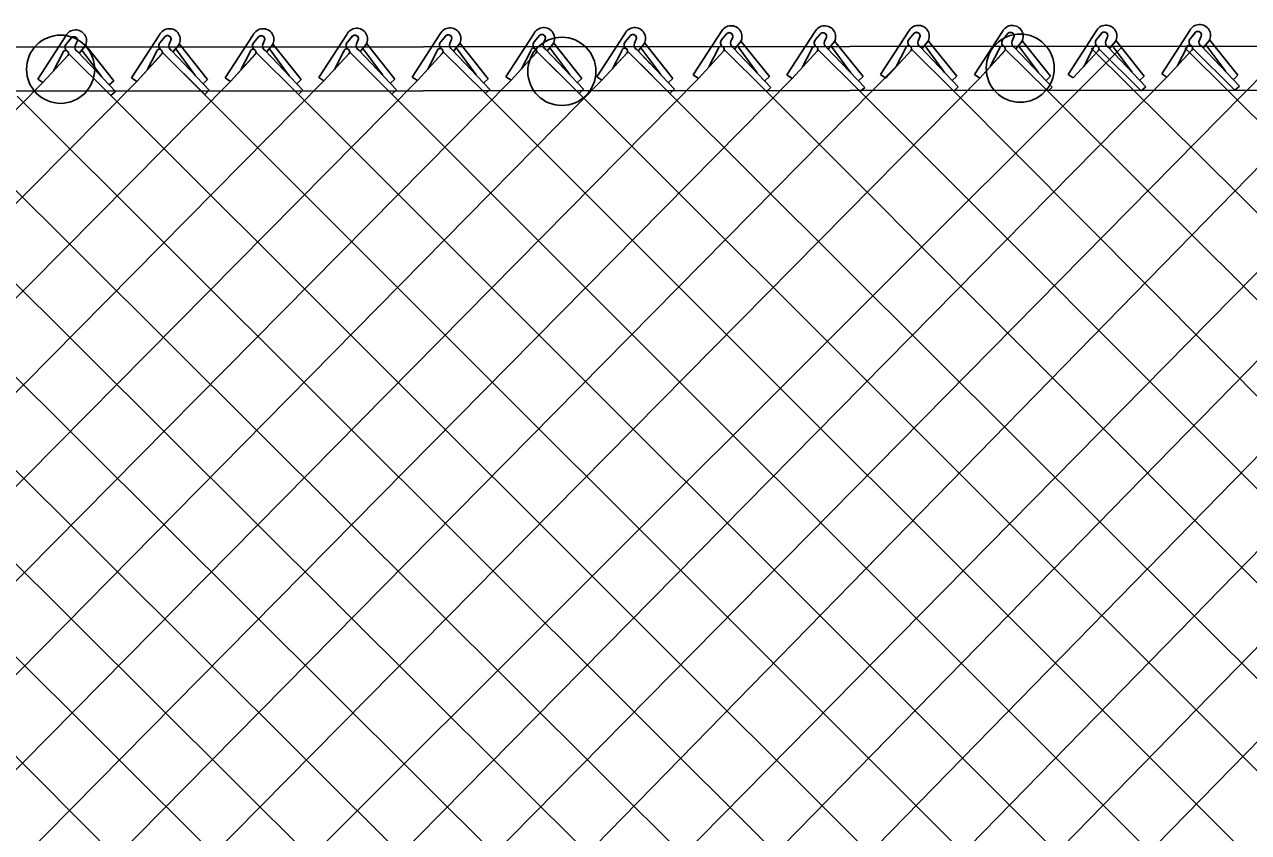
# Model space of a CAD drawing. Extents: x 0 to 1270, y 0 to 830.
# Drawn here: x 867.2 to 919.9, y 403.9 to 438.6 of the extents above; entities that cross this region are included whole.
import ezdxf

# ---------------------------------------------------------------- set-up
doc = ezdxf.new("R2010")
doc.units = 0
doc.layers.add('sb_Chainlink Fence', color=7, linetype='Continuous')
doc.layers.add('sb_Existing Structural Steel', color=7, linetype='Continuous')

msp = doc.modelspace()

# ---------------------------------------------------------------- linework, layer by layer
at = {"layer": 'sb_Chainlink Fence'}
for p, q in [((869.007, 438.123), (867.798, 436.272)), ((869.032, 437.789), (869.253, 438.053)), ((869.233, 438.032), (869.032, 437.789)), ((873.038, 438.174), (871.829, 436.323)), ((873.063, 437.839), (873.284, 438.104)), ((873.264, 438.082), (873.063, 437.839)), ((873.526, 437.941), (873.445, 437.763)), ((873.445, 437.77), (873.525, 437.937)), ((877.066, 438.172), (875.857, 436.321)), ((877.091, 437.838), (877.313, 438.103)), ((877.292, 438.081), (877.091, 437.838)), ((877.554, 437.939), (877.473, 437.762)), ((877.473, 437.768), (877.554, 437.935)), ((881.092, 438.19), (879.884, 436.339)), ((881.118, 437.856), (881.339, 438.121)), ((881.319, 438.099), (881.118, 437.856)), ((881.58, 437.957), (881.5, 437.78)), ((881.5, 437.786), (881.58, 437.953)), ((885.107, 438.208), (883.898, 436.358)), ((885.132, 437.874), (885.354, 438.139)), ((885.333, 438.117), (885.132, 437.874)), ((885.595, 437.976), (885.514, 437.798)), ((885.514, 437.804), (885.595, 437.972)), ((889.134, 438.219), (887.925, 436.368)), ((889.159, 437.885), (889.38, 438.149)), ((889.36, 438.128), (889.159, 437.885)), ((889.622, 437.986), (889.541, 437.809)), ((889.541, 437.815), (889.622, 437.982)), ((893.046, 438.219), (891.837, 436.368)), ((893.071, 437.885), (893.292, 438.149)), ((893.272, 438.128), (893.071, 437.885)), ((893.534, 437.986), (893.453, 437.809)), ((893.453, 437.815), (893.534, 437.982)), ((897.192, 438.299), (895.983, 436.448)), ((897.217, 437.965), (897.438, 438.229)), ((897.418, 438.207), (897.217, 437.965)), ((897.68, 438.066), (897.599, 437.888)), ((897.599, 437.895), (897.68, 438.062)), ((898.038, 437.9), (898.053, 437.937)), ((901.22, 438.297), (900.011, 436.447)), ((901.246, 437.963), (901.467, 438.228)), ((901.446, 438.206), (901.246, 437.963)), ((901.708, 438.065), (901.627, 437.887)), ((901.628, 437.893), (901.708, 438.061)), ((902.067, 437.899), (902.082, 437.935)), ((905.246, 438.315), (904.038, 436.465)), ((905.272, 437.981), (905.493, 438.246)), ((905.473, 438.224), (905.272, 437.981)), ((905.735, 438.083), (905.654, 437.905)), ((905.654, 437.911), (905.734, 438.079)), ((906.075, 437.883), (906.093, 437.917)), ((906.093, 437.917), (906.108, 437.953)), ((909.286, 438.312), (908.077, 436.462)), ((909.311, 437.978), (909.532, 438.243)), ((909.512, 438.221), (909.311, 437.978)), ((909.774, 438.08), (909.693, 437.902)), ((909.693, 437.908), (909.774, 438.076)), ((910.114, 437.88), (910.132, 437.914)), ((910.132, 437.914), (910.147, 437.951)), ((913.312, 438.323), (912.104, 436.472)), ((913.338, 437.989), (913.559, 438.254)), ((913.539, 438.232), (913.338, 437.989)), ((913.8, 438.09), (913.72, 437.913)), ((913.72, 437.919), (913.8, 438.086)), ((914.141, 437.891), (914.159, 437.925)), ((914.159, 437.925), (914.174, 437.961)), ((915.379, 436.401), (914.165, 437.912)), ((917.339, 438.352), (916.131, 436.502)), ((917.365, 438.018), (917.586, 438.283)), ((917.566, 438.261), (917.365, 438.018)), ((917.827, 438.12), (917.747, 437.942)), ((917.747, 437.948), (917.827, 438.116)), ((917.922, 437.625), (918.168, 437.92)), ((917.925, 437.63), (918.169, 437.921)), ((918.168, 437.92), (918.186, 437.954)), ((918.186, 437.954), (918.201, 437.99)), ((919.406, 436.431), (918.192, 437.942)), ((836.532, 437.583), (892.288, 381.648)), ((840.607, 437.539), (896.164, 382.299)), ((844.66, 437.516), (900.191, 382.291)), ((848.65, 437.556), (904.222, 382.261)), ((852.704, 437.533), (908.25, 382.284)), ((856.741, 437.527), (912.277, 382.287)), ((860.842, 437.456), (916.291, 382.289)), ((865.54, 388.877), (914.406, 437.633)), ((868.872, 437.394), (868.47, 436.617)), ((869.495, 437.89), (869.414, 437.713)), ((869.414, 437.719), (869.494, 437.886)), ((869.521, 437.443), (871.143, 435.739)), ((869.589, 437.396), (869.835, 437.69)), ((869.592, 437.401), (869.836, 437.691)), ((870.553, 436.365), (869.698, 437.515)), ((869.835, 437.69), (869.853, 437.725)), ((869.853, 437.725), (869.868, 437.761)), ((871.073, 436.201), (869.859, 437.712)), ((872.903, 437.445), (872.501, 436.667)), ((873.154, 437.421), (874.977, 435.609)), ((873.552, 437.494), (875.174, 435.789)), ((873.62, 437.447), (873.866, 437.741)), ((873.623, 437.451), (873.867, 437.742)), ((874.584, 436.415), (873.729, 437.566)), ((873.866, 437.741), (873.884, 437.775)), ((873.884, 437.775), (873.899, 437.812)), ((875.104, 436.252), (873.89, 437.763)), ((876.931, 437.444), (876.529, 436.666)), ((877.182, 437.419), (879.005, 435.607)), ((877.58, 437.493), (879.202, 435.788)), ((877.648, 437.445), (877.894, 437.74)), ((877.652, 437.45), (877.896, 437.741)), ((878.612, 436.414), (877.758, 437.564)), ((877.894, 437.74), (877.912, 437.774)), ((877.912, 437.774), (877.928, 437.81)), ((879.132, 436.25), (877.918, 437.761)), ((880.957, 437.462), (880.556, 436.684)), ((881.208, 437.437), (883.031, 435.625)), ((881.607, 437.511), (883.228, 435.806)), ((881.675, 437.463), (881.921, 437.758)), ((881.678, 437.468), (881.922, 437.759)), ((882.638, 436.432), (881.784, 437.582)), ((881.921, 437.758), (881.939, 437.792)), ((881.939, 437.792), (881.954, 437.828)), ((883.159, 436.268), (881.945, 437.779)), ((884.972, 437.48), (884.57, 436.702)), ((885.223, 437.455), (887.046, 435.644)), ((885.621, 437.529), (887.243, 435.824)), ((885.689, 437.481), (885.935, 437.776)), ((885.692, 437.486), (885.937, 437.777)), ((886.653, 436.45), (885.799, 437.6)), ((885.935, 437.776), (885.953, 437.81)), ((885.953, 437.81), (885.969, 437.846)), ((887.173, 436.287), (885.959, 437.798)), ((888.149, 436.217), (889.228, 437.391)), ((888.149, 436.217), (889.221, 437.384)), ((888.999, 437.49), (888.597, 436.713)), ((889.25, 437.466), (890.32, 436.402)), ((889.25, 437.466), (891.073, 435.654)), ((889.648, 437.539), (890.227, 436.931)), ((889.648, 437.539), (891.27, 435.835)), ((889.716, 437.492), (889.962, 437.786)), ((889.719, 437.497), (889.963, 437.787)), ((890.293, 436.981), (889.825, 437.611)), ((890.68, 436.461), (889.825, 437.611)), ((889.962, 437.786), (889.98, 437.821)), ((889.98, 437.821), (889.995, 437.857)), ((890.356, 437.347), (889.986, 437.808)), ((891.2, 436.297), (889.986, 437.808)), ((892.061, 436.217), (893.14, 437.391)), ((892.061, 436.217), (893.133, 437.384)), ((892.911, 437.49), (892.509, 436.713)), ((893.162, 437.466), (894.232, 436.402)), ((893.162, 437.466), (894.985, 435.654)), ((893.56, 437.539), (894.139, 436.931)), ((893.56, 437.539), (895.182, 435.835)), ((893.628, 437.492), (893.874, 437.786)), ((893.631, 437.497), (893.875, 437.787)), ((894.206, 436.981), (893.737, 437.611)), ((894.592, 436.461), (893.737, 437.611)), ((893.874, 437.786), (893.892, 437.821)), ((893.892, 437.821), (893.907, 437.857)), ((894.269, 437.347), (893.898, 437.808)), ((895.112, 436.297), (893.898, 437.808)), ((896.207, 436.297), (897.286, 437.471)), ((896.207, 436.297), (897.279, 437.464)), ((897.057, 437.57), (896.655, 436.792)), ((897.308, 437.546), (899.131, 435.734)), ((897.706, 437.619), (899.328, 435.914)), ((897.774, 437.572), (898.02, 437.866)), ((897.777, 437.576), (898.021, 437.867)), ((898.738, 436.54), (897.883, 437.691)), ((898.02, 437.866), (898.038, 437.9)), ((899.258, 436.377), (898.044, 437.888)), ((900.235, 436.295), (901.314, 437.47)), ((900.235, 436.295), (901.307, 437.463)), ((901.085, 437.569), (900.683, 436.791)), ((901.336, 437.545), (903.159, 435.733)), ((901.735, 437.618), (903.356, 435.913)), ((901.802, 437.57), (902.048, 437.865)), ((901.806, 437.575), (902.05, 437.866)), ((902.766, 436.539), (901.912, 437.689)), ((902.048, 437.865), (902.067, 437.899)), ((903.287, 436.376), (902.072, 437.887)), ((904.262, 436.313), (905.34, 437.488)), ((904.262, 436.313), (905.334, 437.481)), ((905.112, 437.587), (904.71, 436.809)), ((905.362, 437.563), (907.186, 435.751)), ((905.761, 437.636), (907.383, 435.931)), ((905.829, 437.588), (906.075, 437.883)), ((905.832, 437.593), (906.076, 437.884)), ((906.793, 436.557), (905.938, 437.708)), ((907.313, 436.394), (906.099, 437.905)), ((908.301, 436.31), (909.38, 437.485)), ((908.301, 436.31), (909.373, 437.478)), ((909.151, 437.584), (908.749, 436.806)), ((909.402, 437.56), (911.225, 435.748)), ((909.8, 437.633), (911.422, 435.928)), ((909.868, 437.586), (910.114, 437.88)), ((909.871, 437.59), (910.115, 437.881)), ((910.832, 436.554), (909.977, 437.705)), ((911.352, 436.391), (910.138, 437.902)), ((912.327, 436.321), (913.406, 437.495)), ((912.327, 436.321), (913.399, 437.489)), ((913.177, 437.595), (912.776, 436.817)), ((913.101, 437.594), (968.866, 382.348)), ((913.428, 437.57), (915.251, 435.758)), ((913.827, 437.644), (915.448, 435.939)), ((913.895, 437.596), (914.141, 437.891)), ((913.898, 437.601), (914.142, 437.892)), ((914.858, 436.565), (914.004, 437.715)), ((916.354, 436.35), (917.433, 437.525)), ((916.354, 436.35), (917.426, 437.518)), ((917.204, 437.624), (916.803, 436.846)), ((917.12, 437.605), (972.898, 382.319)), ((917.455, 437.6), (919.278, 435.788)), ((917.854, 437.673), (919.475, 435.968)), ((918.886, 436.594), (918.031, 437.744)), ((850.828, 382.233), (904.801, 436.901)), ((868.022, 436.121), (869.1, 437.295)), ((868.022, 436.121), (869.094, 437.288)), ((869.123, 437.37), (870.946, 435.558)), ((872.053, 436.172), (873.131, 437.346)), ((872.053, 436.172), (873.125, 437.339)), ((876.081, 436.17), (877.16, 437.344)), ((876.081, 436.17), (877.153, 437.338)), ((880.107, 436.188), (881.186, 437.362)), ((880.107, 436.188), (881.179, 437.356)), ((884.122, 436.206), (885.201, 437.381)), ((884.122, 436.206), (885.194, 437.374)), ((866.942, 382.227), (920.625, 436.62)), ((867.562, 386.914), (916.354, 436.35)), ((871.171, 382.269), (924.083, 436.377)), ((874.065, 436.515), (928.376, 382.261)), ((879.224, 382.271), (932.156, 436.339)), ((879.884, 436.339), (880.107, 436.188)), ((883.256, 382.241), (936.183, 436.368)), ((883.898, 436.358), (884.122, 436.206)), ((887.284, 382.263), (940.214, 436.419)), ((887.925, 436.368), (888.149, 436.217)), ((891.31, 382.266), (944.243, 436.417)), ((891.837, 436.368), (892.061, 436.217)), ((895.209, 382.226), (948.269, 436.435)), ((895.983, 436.448), (896.207, 436.297)), ((899.258, 436.377), (899.061, 436.197)), ((900.011, 436.447), (900.235, 436.295)), ((903.287, 436.376), (903.09, 436.195)), ((904.038, 436.465), (904.262, 436.313)), ((907.313, 436.394), (907.116, 436.213)), ((908.077, 436.462), (908.301, 436.31)), ((911.352, 436.391), (911.155, 436.21)), ((912.104, 436.472), (912.327, 436.321)), ((915.379, 436.401), (915.182, 436.221)), ((916.131, 436.502), (916.354, 436.35)), ((919.406, 436.431), (919.209, 436.25)), ((814.58, 382.184), (868.022, 436.121)), ((818.608, 382.206), (872.053, 436.172)), ((822.635, 382.209), (876.081, 436.17)), ((826.649, 382.212), (880.107, 436.188)), ((830.676, 382.222), (884.122, 436.206)), ((834.703, 382.213), (888.149, 436.217)), ((838.734, 382.184), (892.061, 436.217)), ((842.763, 382.206), (896.207, 436.297)), ((846.789, 382.209), (900.235, 436.295)), ((854.855, 382.243), (908.301, 436.31)), ((867.798, 436.272), (868.022, 436.121)), ((871.073, 436.201), (870.876, 436.021)), ((871.829, 436.323), (872.053, 436.172)), ((875.104, 436.252), (874.907, 436.072)), ((875.857, 436.321), (876.081, 436.17)), ((879.132, 436.25), (878.935, 436.07)), ((883.159, 436.268), (882.962, 436.088)), ((883.228, 435.806), (883.031, 435.625)), ((887.173, 436.287), (886.976, 436.106)), ((887.243, 435.824), (887.046, 435.644)), ((891.2, 436.297), (891.003, 436.117)), ((891.27, 435.835), (891.073, 435.654)), ((895.112, 436.297), (894.915, 436.117)), ((895.182, 435.835), (894.985, 435.654)), ((899.328, 435.914), (899.131, 435.734)), ((903.356, 435.913), (903.159, 435.733)), ((907.383, 435.931), (907.186, 435.751)), ((911.422, 435.928), (911.225, 435.748)), ((915.448, 435.939), (915.251, 435.758)), ((919.475, 435.968), (919.278, 435.788)), ((866.918, 435.53), (920.318, 382.299)), ((871.143, 435.739), (870.946, 435.558)), ((870.946, 435.558), (924.345, 382.291)), ((875.174, 435.789), (874.977, 435.609)), ((879.202, 435.788), (879.005, 435.607)), ((879.005, 435.607), (932.405, 382.284)), ((883.031, 435.625), (936.431, 382.287)), ((887.046, 435.644), (940.47, 382.31)), ((891.073, 435.654), (944.497, 382.321)), ((894.985, 435.654), (948.524, 382.312)), ((899.131, 435.734), (952.555, 382.282)), ((903.159, 435.733), (956.584, 382.305)), ((907.186, 435.751), (960.964, 381.705)), ((911.225, 435.748), (964.839, 382.357)), ((875.197, 382.279), (926.633, 434.462))]:
    msp.add_line(p, q, dxfattribs=at)
for centre, radius, start, end in [((881.513, 437.985), 0.468, 331.0701, 153.9768), ((885.527, 438.003), 0.468, 331.0701, 153.9768), ((889.554, 438.014), 0.468, 331.0701, 153.9768), ((893.466, 438.014), 0.468, 331.0701, 153.9768), ((897.612, 438.094), 0.468, 331.0701, 153.9768), ((901.64, 438.092), 0.468, 331.0701, 153.9768), ((905.667, 438.11), 0.468, 331.0701, 153.9768), ((909.706, 438.107), 0.468, 331.0701, 153.9768), ((913.733, 438.118), 0.468, 331.0701, 153.9768), ((917.76, 438.147), 0.468, 331.0701, 153.9768), ((869.427, 437.918), 0.468, 331.0701, 153.9768), ((869.35, 437.935), 0.152, 342.8118, 140.4338), ((869.35, 437.936), 0.152, 341.0314, 129.5144), ((873.458, 437.968), 0.468, 331.0701, 153.9768), ((873.381, 437.986), 0.152, 342.8118, 140.4338), ((873.381, 437.986), 0.152, 341.0314, 129.5144), ((877.486, 437.967), 0.468, 331.0701, 153.9768), ((877.409, 437.984), 0.152, 342.8118, 140.4338), ((877.41, 437.985), 0.152, 341.0314, 129.5144), ((881.436, 438.002), 0.152, 342.8118, 140.4338), ((881.436, 438.003), 0.152, 341.0314, 129.5144), ((885.45, 438.02), 0.152, 342.8118, 140.4338), ((885.451, 438.021), 0.152, 341.0314, 129.5144), ((889.477, 438.031), 0.152, 342.8118, 140.4338), ((889.477, 438.032), 0.152, 341.0314, 129.5144), ((893.389, 438.031), 0.152, 342.8118, 140.4338), ((893.389, 438.032), 0.152, 341.0314, 129.5144), ((897.348, 437.824), 0.192, 140.4987, 233.3023), ((897.353, 437.824), 0.195, 133.9642, 232.5314), ((897.535, 438.111), 0.152, 342.8118, 140.4338), ((897.535, 438.112), 0.152, 341.0314, 129.5144), ((901.376, 437.822), 0.192, 140.4987, 233.3023), ((901.381, 437.822), 0.195, 133.9642, 232.5314), ((901.563, 438.109), 0.152, 342.8118, 140.4338), ((901.564, 438.11), 0.152, 341.0314, 129.5144), ((905.402, 437.84), 0.192, 140.4987, 233.3023), ((905.408, 437.84), 0.195, 133.9642, 232.5314), ((905.59, 438.127), 0.152, 342.8118, 140.4338), ((905.59, 438.128), 0.152, 341.0314, 129.5144), ((909.442, 437.837), 0.192, 140.4987, 233.3023), ((909.447, 437.837), 0.195, 133.9642, 232.5314), ((909.629, 438.124), 0.152, 342.8118, 140.4338), ((909.629, 438.125), 0.152, 341.0314, 129.5144), ((913.468, 437.848), 0.192, 140.4987, 233.3023), ((913.474, 437.848), 0.195, 133.9642, 232.5314), ((913.656, 438.135), 0.152, 342.8118, 140.4338), ((913.656, 438.136), 0.152, 341.0314, 129.5144), ((913.914, 437.834), 0.209, 156.7803, 245.4548), ((917.495, 437.877), 0.192, 140.4987, 233.3023), ((917.501, 437.877), 0.195, 133.9642, 232.5314), ((917.683, 438.164), 0.152, 342.8118, 140.4338), ((917.683, 438.165), 0.152, 341.0314, 129.5144), ((917.941, 437.863), 0.209, 156.7803, 245.4548), ((868.998, 437.373), 0.128, 319.3185, 170.3666), ((869.163, 437.648), 0.192, 140.4987, 233.3023), ((869.168, 437.648), 0.195, 133.9642, 232.5314), ((869.608, 437.634), 0.209, 156.7803, 245.4548), ((873.029, 437.424), 0.128, 319.3185, 170.3666), ((873.194, 437.698), 0.192, 140.4987, 233.3023), ((873.199, 437.699), 0.195, 133.9642, 232.5314), ((873.639, 437.685), 0.209, 156.7803, 245.4548), ((877.057, 437.422), 0.128, 319.3185, 170.3666), ((877.222, 437.697), 0.192, 140.4987, 233.3023), ((877.227, 437.697), 0.195, 133.9642, 232.5314), ((877.667, 437.683), 0.209, 156.7803, 245.4548), ((881.084, 437.44), 0.128, 319.3185, 170.3666), ((881.248, 437.715), 0.192, 140.4987, 233.3023), ((881.254, 437.715), 0.195, 133.9642, 232.5314), ((881.694, 437.701), 0.209, 156.7803, 245.4548), ((885.098, 437.458), 0.128, 319.3185, 170.3666), ((885.263, 437.733), 0.192, 140.4987, 233.3023), ((885.268, 437.733), 0.195, 133.9642, 232.5314), ((885.708, 437.719), 0.209, 156.7803, 245.4548), ((889.125, 437.469), 0.128, 319.3185, 170.3666), ((889.29, 437.744), 0.192, 140.4987, 233.3023), ((889.295, 437.744), 0.195, 133.9642, 232.5314), ((889.735, 437.73), 0.209, 156.7803, 245.4548), ((893.037, 437.469), 0.128, 319.3185, 170.3666), ((893.202, 437.744), 0.192, 140.4987, 233.3023), ((893.207, 437.744), 0.195, 133.9642, 232.5314), ((893.647, 437.73), 0.209, 156.7803, 245.4548), ((897.183, 437.549), 0.128, 319.3185, 170.3666), ((897.793, 437.81), 0.209, 156.7803, 245.4548), ((901.211, 437.547), 0.128, 319.3185, 170.3666), ((901.822, 437.808), 0.209, 156.7803, 245.4548), ((905.238, 437.565), 0.128, 319.3185, 170.3666), ((905.848, 437.826), 0.209, 156.7803, 245.4548), ((909.277, 437.563), 0.128, 319.3185, 170.3666), ((909.887, 437.823), 0.209, 156.7803, 245.4548), ((913.304, 437.573), 0.128, 319.3185, 170.3666), ((917.331, 437.602), 0.128, 319.3185, 170.3666)]:
    msp.add_arc(centre, radius, start, end, dxfattribs=at)
at = {"layer": 'sb_Existing Structural Steel'}
for p, q in [((831.299, 437.616), (1116.746, 437.817)), ((831.288, 435.728), (1116.816, 435.951))]:
    msp.add_line(p, q, dxfattribs=at)
for centre in [(868.781, 436.692), (890.336, 436.6), (910.045, 436.738)]:
    msp.add_circle(centre, 1.465, dxfattribs=at)

doc.saveas('drawing.dxf')
